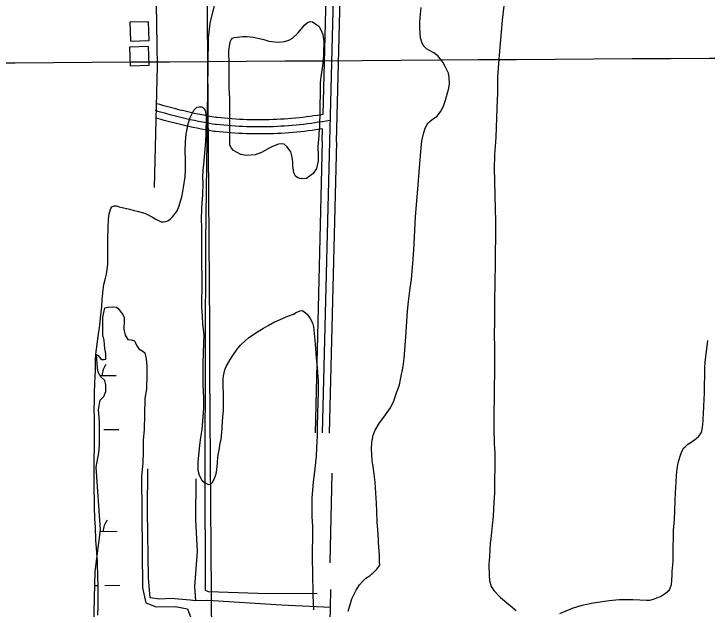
# Model space of a CAD drawing. Extents: x 3508733 to 3546731, y 546897 to 572481.
# Drawn here: x 3517737 to 3519217, y 557222 to 558493 of the extents above; entities that cross this region are included whole.
import ezdxf

# ---------------------------------------------------------------- set-up
doc = ezdxf.new("R2010")
doc.units = 0
for name, color, linetype in [('V-BLDG-OTLN', 7, 'Continuous'), ('V-DTCH-CNTR', 7, 'Continuous'), ('V-GRID-MAJR', 7, 'Continuous'), ('V-ROAD-CNTR', 7, 'Continuous'), ('V-SITE-VEGE', 7, 'Continuous'), ('V-TOPO-SHOR', 7, 'Continuous'), ('V-WETL-SWMP', 7, 'Continuous')]:
    doc.layers.add(name, color=color, linetype=linetype)

msp = doc.modelspace()

# ---------------------------------------------------------------- linework, layer by layer
at = {"layer": 'V-BLDG-OTLN'}
for points in [[(3517984.1779934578, 558474.6110244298), (3517985.517990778, 558434.6331043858), (3518025.495910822, 558435.973101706), (3518024.155913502, 558475.95102175)], [(3517984.03699374, 558421.8991298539), (3517985.3769910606, 558381.9212098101), (3518025.3549111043, 558383.2612071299), (3518024.014913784, 558423.2391271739)]]:
    msp.add_lwpolyline(points, close=True, dxfattribs=at)
at = {"layer": 'V-DTCH-CNTR'}
for points in [[(3518145.257, 557520.383), (3518146.6780000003, 558006.748), (3518152.6580000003, 558440.992), (3518155.665, 558472.936), (3518167.105, 558518.765), (3518175.37, 558561.381), (3518182.7, 558946.678), (3518184.091, 559438.3640000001), (3518188.316, 559808.742), (3518192.125, 560250.422), (3518197.6240000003, 560584.623), (3518203.93, 560963.53), (3518210.631, 561274.326), (3518214.881, 561640.447)], [(3518384.3850000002, 557254.493), (3518257.989, 557255.552), (3518152.748, 557259.2710000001), (3518145.865, 557261.602), (3518145.257, 557520.383)]]:
    msp.add_lwpolyline(points, dxfattribs=at)
at = {"layer": 'V-GRID-MAJR'}
for points in [[(3518190.879, 552332.11), (3518151.221, 558391.11), (3518111.551, 564452.0430000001), (3518071.881, 570512.993), (3518071.8680000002, 570514.91)], [(3512877.5640000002, 558356.976), (3518151.221, 558391.11), (3523424.875, 558426.011), (3528698.522, 558461.679), (3533972.165, 558498.1140000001), (3539245.802, 558535.316), (3544519.434, 558573.285), (3544519.435, 558573.285)]]:
    msp.add_spline(points, degree=3, dxfattribs=at)
at = {"layer": 'V-ROAD-CNTR'}
for points in [[(3518036.958887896, 558121.7017302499), (3518043.6028746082, 558381.5502105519), (3518038.8398841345, 558690.367592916), (3518043.3488751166, 559334.4073048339), (3518049.0828636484, 559912.416148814), (3518053.185855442, 560463.4160468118), (3518054.778852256, 560581.994809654), (3518063.470834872, 561183.1656073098), (3518072.4278169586, 561734.3095050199), (3518079.4488029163, 562383.7662061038), (3518079.842802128, 562542.871887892)], [(3518396.998167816, 558277.8274179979), (3518426.29110923, 559422.8631279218)], [(3518441.28607924, 559422.47912869), (3518410.5281407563, 558220.1935332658)], [(3518425.5231107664, 558219.809534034), (3518456.28104925, 559422.095129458)], [(3518168.569624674, 558271.4734307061), (3518159.8456421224, 558272.947427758), (3518151.2016594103, 558274.488424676), (3518142.57167667, 558276.1054214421), (3518133.957693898, 558277.800418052), (3518125.358711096, 558279.5724145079), (3518116.7767282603, 558281.42141081), (3518108.2097453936, 558283.348406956), (3518099.660762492, 558285.3514029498), (3518091.13177955, 558287.430398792), (3518082.620796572, 558289.5873944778), (3518074.127813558, 558291.8193900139), (3518065.6578304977, 558294.1273853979), (3518057.208847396, 558296.5123806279), (3518048.767864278, 558298.9763757), (3518043.445874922, 558300.5723725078)], [(3518166.070629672, 558256.6834602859), (3518157.280647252, 558258.1684573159), (3518148.504664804, 558259.7324541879), (3518139.7426823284, 558261.3744509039), (3518130.9956998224, 558263.0954474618), (3518122.264717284, 558264.8944438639), (3518113.5507347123, 558266.7724401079), (3518104.852752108, 558268.7284361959), (3518096.1737694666, 558270.762432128), (3518087.512786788, 558272.8734279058), (3518078.87180407, 558275.0634235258), (3518070.249821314, 558277.3294189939), (3518061.6488385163, 558279.6734143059), (3518053.0698556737, 558282.0944094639), (3518044.5118727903, 558284.5924044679), (3518039.13688354, 558286.204401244)], [(3518396.998167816, 558277.8274179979), (3518385.36119109, 558275.9544217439), (3518377.479206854, 558274.763424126), (3518369.587222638, 558273.6514263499), (3518361.6822384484, 558272.6164284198), (3518353.7682542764, 558271.658430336), (3518345.8462701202, 558270.7804320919), (3518337.915285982, 558269.9794336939), (3518329.977301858, 558269.2564351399), (3518322.033317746, 558268.6124364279), (3518314.0813336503, 558268.0464375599), (3518306.1243495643, 558267.5584385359), (3518298.163365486, 558267.149439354), (3518290.1993814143, 558266.818440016), (3518282.2323973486, 558266.5664405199), (3518274.2634132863, 558266.392440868), (3518266.292429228, 558266.297441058), (3518258.3204451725, 558266.280441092), (3518250.350461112, 558266.3424409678), (3518242.3804770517, 558266.482440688), (3518234.412492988, 558266.7014402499), (3518226.4475089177, 558266.9994396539), (3518218.484524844, 558267.375438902), (3518210.525540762, 558267.8284379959), (3518202.5725566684, 558268.3624369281), (3518194.6245725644, 558268.9724357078), (3518186.683588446, 558269.66143433), (3518178.749604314, 558270.4294327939), (3518170.799620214, 558271.277431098), (3518168.005625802, 558271.5944304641)], [(3518163.5716346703, 558241.893489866), (3518154.715652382, 558243.3894868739), (3518145.807670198, 558244.9764836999), (3518136.9136879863, 558246.643480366), (3518128.0337057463, 558248.390476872), (3518119.1707234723, 558250.2164732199), (3518110.324741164, 558252.1234694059), (3518101.495758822, 558254.108465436), (3518092.68677644, 558256.1734613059), (3518083.893794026, 558258.3164570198), (3518075.1228115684, 558260.539452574), (3518066.37182907, 558262.839447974), (3518057.639846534, 558265.2194432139), (3518048.9308639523, 558267.6764382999), (3518040.75188031, 558270.0634335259)], [(3518411.6811384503, 558265.2444431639), (3518403.692154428, 558263.7954460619), (3518395.690170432, 558262.4244488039), (3518387.6741864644, 558261.133451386), (3518379.6462025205, 558259.9204538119), (3518371.6072185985, 558258.7874560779), (3518363.5562347, 558257.7334581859), (3518355.4962508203, 558256.7584601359), (3518347.427266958, 558255.863461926), (3518339.349283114, 558255.0474635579), (3518331.263299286, 558254.31146503), (3518323.17131547, 558253.655466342), (3518315.072331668, 558253.079467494), (3518306.9683478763, 558252.582468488), (3518298.860364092, 558252.165469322), (3518290.748380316, 558251.828469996), (3518282.6333965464, 558251.57147051), (3518274.5164127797, 558251.3944708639), (3518266.3974290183, 558251.2974710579), (3518258.2784452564, 558251.280471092), (3518250.160461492, 558251.3434709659), (3518242.042477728, 558251.48647068), (3518233.9264939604, 558251.7094702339), (3518225.813510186, 558252.0124696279), (3518217.7035264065, 558252.3954688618), (3518209.597542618, 558252.857467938), (3518201.49655882, 558253.400466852), (3518193.4015750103, 558254.0224656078), (3518185.3125911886, 558254.7244642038), (3518177.2316073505, 558255.5064626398), (3518169.158623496, 558256.3674609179), (3518166.3136291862, 558256.6904602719)], [(3518396.2171693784, 558247.3164790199), (3518389.987181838, 558246.3124810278), (3518381.813198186, 558245.0774834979), (3518373.6272145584, 558243.923485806), (3518365.4302309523, 558242.850487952), (3518357.2242473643, 558241.8584899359), (3518349.008263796, 558240.94649176), (3518340.783280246, 558240.115493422), (3518332.549296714, 558239.36649492), (3518324.3093131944, 558238.6984962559), (3518316.0633296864, 558238.112497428), (3518307.8123461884, 558237.60649844), (3518299.557362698, 558237.18149929), (3518291.297379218, 558236.838499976), (3518283.0343957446, 558236.5765005), (3518274.7694122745, 558236.39650086), (3518266.5024288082, 558236.2975010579), (3518258.2364453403, 558236.280501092), (3518249.9704618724, 558236.3445009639), (3518241.704478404, 558236.4905006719), (3518233.4404949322, 558236.717500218), (3518225.179511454, 558237.0254996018), (3518216.9225279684, 558237.415498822), (3518208.669544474, 558237.88649788), (3518200.4205609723, 558238.4384967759), (3518192.178577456, 558239.072495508), (3518183.94159393, 558239.7874940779), (3518175.713610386, 558240.583492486), (3518167.517626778, 558241.4574907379), (3518164.6216325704, 558241.78649008)], [(3518395.5331707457, 558220.5775324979), (3518396.2171693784, 558247.3164790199)], [(3518395.5331707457, 558220.5705325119), (3518379.909201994, 557598.6437763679)], [(3518410.5281407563, 558220.1935332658), (3518394.9041720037, 557598.266777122)], [(3518425.5231107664, 558219.81653402), (3518409.8991420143, 557597.8897778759)]]:
    msp.add_lwpolyline(points, dxfattribs=at)
at = {"layer": 'V-SITE-VEGE'}
for points in [[(3518787.153, 558545.939), (3518779.811, 558479.248), (3518773.444, 558404.2980000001), (3518769.676, 558357.196), (3518769.444, 558323.828), (3518768.1890000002, 558291.498)], [(3518590.639, 557988.277), (3518594.565, 558058.429), (3518596.474, 558085.5920000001), (3518599.8000000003, 558118.596), (3518602.87, 558164.327), (3518606.606, 558206.959), (3518607.736, 558221.399), (3518612.3340000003, 558239.258), (3518615.15, 558248.527), (3518620.727, 558259.152), (3518625.576, 558263.934), (3518633.182, 558269.386), (3518639.7460000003, 558273.465), (3518649.464, 558285.784), (3518655.051, 558297.441), (3518658.909, 558308.425), (3518665.969, 558334.176), (3518667.065, 558343.458), (3518666.471, 558356.878), (3518664.8140000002, 558366.18), (3518658.0330000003, 558380.33), (3518652.593, 558389.655), (3518642.02, 558402.801), (3518633.809, 558409.393), (3518623.184, 558415.316), (3518617.702, 558418.105), (3518611.554, 558424.686), (3518607.822, 558432.28), (3518605.475, 558441.24), (3518604.508, 558450.535), (3518603.914, 558463.956), (3518603.988, 558474.62), (3518605.139, 558491.8150000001), (3518606.272, 558506.253)], [(3518096.416, 558104.882), (3518099.285, 558122.0650000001), (3518102.537, 558144.746), (3518102.986, 558159.535), (3518103.148, 558182.927), (3518102.9080000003, 558198.066), (3518103.066, 558220.426), (3518104.5470000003, 558235.897), (3518109.171, 558257.88), (3518113.392, 558271.268), (3518121.416, 558287.382), (3518127.304, 558293.188), (3518133.161, 558294.525), (3518137.974, 558294.1460000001), (3518142.772, 558291.361), (3518145.146, 558286.53), (3518147.131, 558274.817), (3518146.85, 558234.572), (3518145.312, 558211.188), (3518142.684, 558179.556), (3518141.589, 558170.277), (3518140.483, 558159.6190000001), (3518139.68, 558143.112), (3518140.286, 558131.412), (3518140.577, 558123.501), (3518139.832, 558115.247), (3518139.4220000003, 558105.617), (3518137.933, 558089.459), (3518137.161, 558077.425), (3518136.997, 558053.688), (3518137.575, 558037.859), (3518137.272, 557994.171), (3518137.444, 557969.403), (3518137.313, 557950.481), (3518137.919, 557938.437), (3518138.144, 557921.578), (3518137.767, 557867.228), (3518138.66, 557846.924), (3518139.926, 557831.091), (3518142.166, 557806.9940000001), (3518142.056, 557790.828), (3518140.8540000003, 557766.409), (3518140.393, 557749.556), (3518140.204, 557722.381), (3518140.409, 557702.428), (3518141.923, 557672.488), (3518141.775, 557651.16), (3518139.858, 557622.963), (3518138.017, 557605.432), (3518135.494, 557588.594), (3518133.315, 557572.095), (3518130.753, 557549.753), (3518129.626, 557536.343), (3518129.848, 557518.454), (3518132.528, 557508.113), (3518138.302, 557497.411), (3518143.772, 557492.557), (3518152.341, 557488.025), (3518156.13, 557488.686), (3518161.319, 557493.1240000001), (3518164.8030000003, 557499.291), (3518169.011, 557510.956), (3518170.453, 557520.236), (3518171.9220000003, 557533.2980000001), (3518171.944, 557537.082), (3518173.419, 557551.177), (3518175.211, 557561.484), (3518177.0270000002, 557575.575), (3518179.157, 557584.852), (3518180.6380000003, 557599.976), (3518181.39, 557609.258), (3518182.1720000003, 557622.67), (3518183.2660000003, 557631.608), (3518184.404, 557647.08), (3518184.648, 557682.169), (3518183.72, 557697.312), (3518183.829, 557712.791), (3518184.566, 557720.01), (3518187.063, 557732.7220000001), (3518189.866, 557740.2710000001), (3518197.872, 557753.632), (3518204.131, 557763.22), (3518213.861, 557777.257), (3518220.453, 557785.468), (3518231.1890000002, 557795.71), (3518238.105, 557800.826), (3518249.166, 557808.662), (3518257.114, 557813.765), (3518270.242, 557821.933), (3518279.913, 557827.37), (3518293.384, 557835.187), (3518297.526, 557836.879), (3518311.673, 557843.318), (3518321.6780000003, 557847.377), (3518333.748, 557851.7660000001), (3518339.62, 557855.1630000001), (3518348.2460000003, 557858.889), (3518353.411, 557859.542), (3518363.332, 557851.561), (3518369.804, 557842.226), (3518374.555, 557832.906)], [(3518768.1890000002, 558291.498), (3518766.38, 558229.245), (3518764.523, 558209.306), (3518763.372, 558192.113), (3518762.473, 558161.501), (3518763.339, 558137.759), (3518764.125, 558102.662), (3518764.998, 558079.264), (3518765.123, 558047.6140000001), (3518764.453, 557951.294), (3518763.953, 557928.594), (3518763.54, 557868.74), (3518762.948, 557832.965), (3518762.796, 557811.2930000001), (3518762.907, 557777.579), (3518763.093, 557754.873), (3518762.4930000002, 557668.185), (3518762.008, 557648.238), (3518761.727, 557607.3), (3518762.538, 557575.6460000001), (3518763.767, 557554.308), (3518763.181, 557469.687), (3518762.014, 557450.085), (3518760.433, 557420.51), (3518758.2290000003, 557400.575), (3518755.2800000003, 557372.04), (3518754.182, 557362.761), (3518752.612, 557334.562), (3518751.4590000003, 557317.025), (3518751.643, 557293.975), (3518752.253, 557282.962), (3518756.294, 557270.205), (3518762.082, 557261.567), (3518776.086, 557246.676), (3518788.738, 557235.924), (3518809.2630000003, 557219.27)], [(3517915.793, 557209.294), (3517916.612, 557228.207), (3517916.948, 557276.712), (3517916.3310000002, 557287.036), (3517915.215, 557324.541), (3517912.088, 557369.63), (3517910.9020000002, 557397.161), (3517909.995, 557415.05), (3517909.143, 557440.859), (3517908.913, 557457.718), (3517908.338, 557473.8910000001), (3517908.166, 557498.662), (3517908.94, 557610.46), (3517908.75, 557632.478), (3517908.162, 557646.931), (3517909.001, 557668.943), (3517909.098, 557682.701), (3517909.931, 557704.023), (3517910.72, 557718.468), (3517910.816, 557732.226), (3517911.301, 557752.522), (3517912.0840000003, 557766.276), (3517916.473, 557803.742), (3517920.0810000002, 557828.142), (3517921.91, 557843.955), (3517924.482, 557867.675), (3517925.275, 557882.461), (3517927.483, 557903.431), (3517928.943, 557915.117), (3517932.127, 557928.166), (3517934.593, 557936.75), (3517936.037, 557946.7170000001), (3517937.491, 557957.715), (3517937.616, 557975.602), (3517937.1180000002, 558003.127), (3517937.182, 558012.071), (3517938.036, 558036.4890000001), (3517939.191, 558054.026), (3517940.305, 558065.716), (3517943.824, 558077.044), (3517945.913, 558080.812), (3517950.744, 558082.844), (3517955.903, 558082.809), (3517961.74, 558081.0480000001), (3517968.264, 558079.282), (3517983.379, 558076.081), (3517993.33, 558072.573), (3518000.203, 558071.4940000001), (3518013.2490000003, 558067.6190000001), (3518020.4560000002, 558065.159), (3518032.7970000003, 558058.882), (3518039.647, 558054.706), (3518051.3030000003, 558048.777), (3518056.1180000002, 558048.4), (3518060.941, 558049.4), (3518065.424, 558051.087), (3518070.2630000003, 558054.151), (3518075.4590000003, 558059.6190000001), (3518084.482, 558070.91), (3518089.723, 558082.569), (3518096.416, 558104.882)], [(3518450.448, 557217.971), (3518455.375, 557234.105), (3518458.881, 557243.715), (3518467.958, 557262.573), (3518475.261, 557273.873), (3518481.157, 557281.058), (3518488.43, 557287.888), (3518497.416, 557294.018), (3518499.145, 557295.037), (3518501.2260000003, 557297.432), (3518503.642, 557298.789), (3518508.15, 557303.92), (3518511.615, 557307.68), (3518518.21, 557315.89), (3518517.909, 557322.083), (3518517.95, 557327.932), (3518517.677, 557338.254), (3518515.793, 557364.411), (3518515.494, 557370.951), (3518513.923, 557392.291), (3518512.998, 557407.778), (3518511.787, 557431.522), (3518511.556, 557447.693), (3518508.431, 557493.1240000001), (3518504.842, 557521.702), (3518501.873, 557539.6140000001), (3518500.665, 557564.044), (3518501.105, 557577.803), (3518504.31, 557593.605), (3518508.164, 557603.898), (3518517.909, 557620), (3518526.932, 557631.632), (3518541.176, 557651.488), (3518548.162, 557666.575), (3518553.423, 557681.331), (3518560.095, 557700.894), (3518562.952, 557716.01), (3518567.935, 557740.058), (3518570.116, 557756.898), (3518573.876, 557802.97), (3518575.822, 557835.638), (3518577.698, 557858.33), (3518579.562, 557878.957), (3518583.201, 557907.486), (3518585.732, 557925.357), (3518588.325, 557952.171), (3518589.47, 557968.334), (3518590.586, 557980.366), (3518590.639, 557988.277)], [(3518374.555, 557832.906), (3518375.569, 557830.145), (3518376.9080000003, 557824.634), (3518379.46, 557796.062), (3518380.435, 557787.799), (3518382.64, 557758.5430000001), (3518384.559, 557737.545), (3518386.421, 557707.947), (3518386.632, 557689.023), (3518386.089, 557660.818), (3518385.2660000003, 557640.873), (3518384.717, 557611.634), (3518384.586, 557592.714), (3518383.372, 557566.234), (3518382.218, 557548.697), (3518379.63, 557522.5700000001), (3518375.986, 557493.353), (3518373.342, 557459.316), (3518373.181, 557435.9230000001), (3518373.412, 557419.752), (3518374.295, 557398.074), (3518373.7660000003, 557322.051), (3518374.35, 557306.912), (3518374.194, 557284.552), (3518375.12, 557269.0650000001), (3518375.362, 557254.27), (3518376.242, 557232.5920000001), (3518376.5, 557220.206)], [(3518902.4450000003, 557212.775), (3518929.7, 557223.937), (3518950.7290000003, 557230.329), (3518973.8140000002, 557235.328), (3519007.903, 557240.253), (3519029.247, 557242.512), (3519058.833, 557242.308), (3519073.6210000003, 557241.861), (3519088.066, 557241.073), (3519094.9450000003, 557241.026), (3519102.5270000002, 557243.037), (3519110.117, 557246.08), (3519117.702, 557248.779), (3519128.418, 557255.931), (3519136.722, 557263.0970000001), (3519139.1720000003, 557268.927), (3519140.933, 557274.764), (3519142.02, 557283.014), (3519142.45, 557295.3960000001), (3519142.846, 557302.615), (3519144.711, 557323.589), (3519144.92, 557353.862), (3519145.764, 557376.214), (3519145.864, 557390.6630000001), (3519147.7490000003, 557414.387), (3519148.545, 557430.205), (3519149.401, 557454.28), (3519149.8540000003, 557470.447), (3519151.046, 557493.143), (3519152.176, 557507.2390000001), (3519153.651, 557521.331), (3519155.801, 557534.047), (3519159.688, 557548.813), (3519162.836, 557556.358), (3519167.026, 557565.275), (3519170.148, 557568.693), (3519176.3740000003, 557573.809), (3519182.941, 557578.237), (3519194.005, 557586.075), (3519199.8910000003, 557591.537), (3519204.411, 557598.385), (3519205.8140000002, 557602.506), (3519207.241, 557609.719), (3519208.3200000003, 557616.59), (3519209.058, 557623.809), (3519209.098, 557629.656), (3519209.5, 557637.912), (3519210.653, 557655.449), (3519211.884, 557683.647), (3519212.2460000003, 557736.281), (3519213.369, 557749.343), (3519219.193, 557795.747)]]:
    msp.add_lwpolyline(points, dxfattribs=at)
msp.add_lwpolyline([(3518390.738, 558331.268), (3518389.47, 558247.681), (3518388.377, 558238.746), (3518387.982, 558231.522), (3518386.511, 558217.772), (3518385.753, 558207.8), (3518386.667, 558190.5970000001), (3518386.931, 558178.897), (3518383.032, 558162.41), (3518376.0810000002, 558152.14), (3518361.9020000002, 558141.572), (3518351.228, 558140.272), (3518342.987, 558142.3910000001), (3518338.545, 558146.549), (3518334.807, 558153.457), (3518333.8140000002, 558158.968), (3518332.505, 558168.61), (3518332.221, 558177.211), (3518330.244, 558189.954), (3518328.235, 558197.88), (3518320.744, 558208.939), (3518313.901, 558214.491), (3518307.7120000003, 558214.878), (3518302.203, 558214.229), (3518289.1, 558209.848), (3518283.572, 558206.447), (3518265.274, 558196.9400000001), (3518251.8200000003, 558191.531), (3518232.893, 558190.63), (3518221.215, 558192.774), (3518206.134, 558201.134), (3518201.349, 558205.982), (3518197.952, 558212.199), (3518197.647, 558217.706), (3518198.128, 558286.849), (3518197.853, 558297.1730000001), (3518197.964, 558312.996), (3518196.389, 558333.992), (3518196.721, 558381.807), (3518196.444, 558391.4400000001), (3518195.857, 558405.893), (3518195.918, 558414.837), (3518197.008, 558423.086), (3518198.793, 558432.706), (3518200.545, 558437.166), (3518203.664, 558440.584), (3518207.114, 558441.938), (3518226.0500000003, 558444.213), (3518235.338, 558444.15), (3518247.714, 558443.032), (3518261.112, 558440.187), (3518270.727, 558437.713), (3518281.0270000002, 558434.545), (3518294.085, 558432.734), (3518302.68, 558431.987), (3518315.079, 558433.963), (3518323.699, 558436.656), (3518331.985, 558441.072), (3518343.409, 558451.314), (3518358.324, 558469.098), (3518363.518, 558473.879), (3518369.7260000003, 558476.2440000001), (3518374.883, 558475.863), (3518384.125, 558469.262), (3518388.233, 558466.139), (3518393.3310000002, 558457.159), (3518396.71, 558448.535), (3518398.67, 558433.385), (3518398.637, 558428.569), (3518397.847, 558413.782), (3518397.7770000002, 558403.806), (3518396.288, 558387.647), (3518395.182, 558376.992), (3518392.645, 558358.089), (3518390.839, 558345.7170000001)], close=True, dxfattribs=at)
at = {"layer": 'V-TOPO-SHOR'}
msp.add_line((3518412.353, 557320.963), (3518416.68, 557511.962), dxfattribs=at)
for points in [[(3518027.761, 557246.01), (3518024.056, 557289.02), (3518022.289, 557431.193), (3518023.2060000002, 557521.569)], [(3518125.698, 557500.073), (3518124.793, 557412.63), (3518127.892, 557344.708), (3518122.653, 557270.476), (3518124.461, 557239.688)], [(3518360.9990000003, 555458.905), (3518372.5270000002, 555622.997), (3518374.522, 555837.457), (3518380.631, 555991.805), (3518387.406, 556286.848), (3518394.545, 556452.431), (3518396.505, 556634.308), (3518397.167, 556695.709), (3518407.333, 556984.387), (3518413.119, 557225.6140000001), (3518414.034, 557263.797)], [(3518413.119, 557225.6140000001), (3518308.595, 557230.509), (3518151.333, 557240.5380000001), (3518124.461, 557239.688), (3518113.23, 557241.208), (3518072.211, 557244.823), (3518048.268, 557243.471), (3518027.761, 557246.01)]]:
    msp.add_lwpolyline(points, dxfattribs=at)
at = {"layer": 'V-WETL-SWMP'}
for p, q in [((3517920.990809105, 557720.7267743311), (3517955.3320135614, 557720.9615225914)), ((3517928.7136769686, 557605.3448756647), (3517960.712869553, 557605.5636144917)), ((3517921.3689136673, 557388.0466053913), (3517957.605830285, 557388.2943122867)), ((3517919.3836529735, 557372.601674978), (3517919.7122591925, 557372.6039212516)), ((3517909.5899819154, 557272.5313970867), (3517914.9878974, 557272.5682959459)), ((3517930.987493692, 557272.67766536), (3517962.986686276, 557272.896404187))]:
    msp.add_line(p, q, dxfattribs=at)
msp.add_lwpolyline([(3517905.274, 557103.802), (3517910.3540000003, 557302.343), (3517921.809, 557391.46), (3517912.699, 557524.8910000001), (3517918.071, 557555.946), (3517919.573, 557570.965), (3517919.573, 557622.029), (3517917.321, 557648.312), (3517921.074, 557667.836), (3517928.5810000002, 557676.0970000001), (3517933.085, 557686.61), (3517933.085, 557700.127), (3517930.833, 557709.889), (3517922.575, 557718.15), (3517916.5700000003, 557727.912), (3517915.069, 557736.9230000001), (3517913.5670000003, 557765.459), (3517916.5700000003, 557763.206), (3517921.825, 557757.199), (3517924.827, 557754.946), (3517929.3310000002, 557754.946), (3517933.085, 557755.697), (3517933.085, 557767.712), (3517930.833, 557778.225), (3517929.3310000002, 557795.497), (3517927.079, 557807.512), (3517927.079, 557824.033), (3517927.079, 557845.059), (3517930.833, 557865.335), (3517936.838, 557866.837), (3517947.348, 557867.588), (3517955.605, 557866.837), (3517958.608, 557864.584), (3517969.117, 557851.067), (3517972.12, 557844.308), (3517972.12, 557838.301), (3517971.369, 557819.527), (3517974.372, 557806.761), (3517980.378, 557797.75), (3517987.134, 557796.9990000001), (3517994.64, 557794.746), (3517996.142, 557791.742), (3517999.144, 557784.233), (3518003.649, 557777.474), (3518011.906, 557772.969), (3518016.41, 557769.214), (3518019.413, 557756.448), (3518020.914, 557740.678), (3518020.914, 557721.904), (3518020.163, 557691.867), (3518016.41, 557671.591), (3518015.659, 557637.0480000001), (3518014.909, 557605.508), (3518012.657, 557582.98), (3518012.657, 557558.199), (3518011.906, 557533.417), (3518009.21, 557505.792), (3518011.741, 557267.741), (3518018.455, 557235.665), (3518040.844, 557226.861), (3518081.131, 557227.585), (3518107.657, 557222.424), (3518114.434, 557203.623)], dxfattribs=at)
for centre in [(3517960.5715721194, 557721.47215321), (3517962.845388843, 557388.8049429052)]:
    msp.add_arc(centre, 35.246287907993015, 139.61983247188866, 181.16349080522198, dxfattribs=at)

doc.saveas('drawing.dxf')
